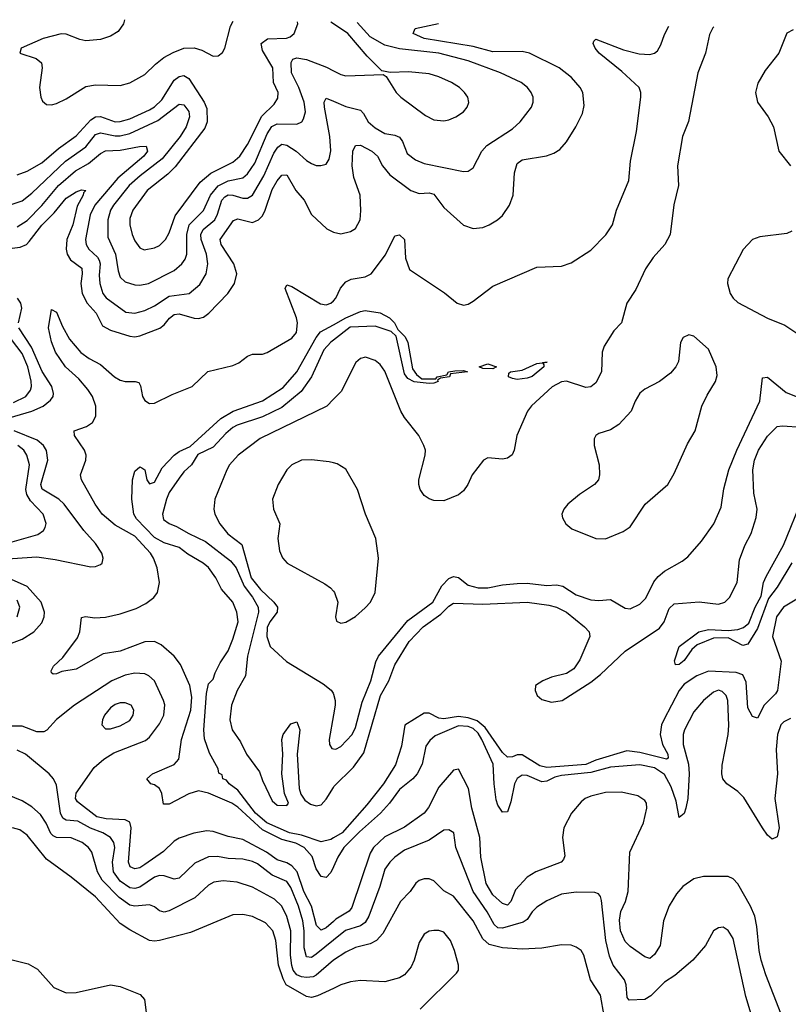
# Model space of a CAD drawing. Header units: inches. Extents: x 1694797 to 1849917, y 907313 to 1017959.
# Tile 441 of 656: x 1748720 to 1751855, y 1013490 to 1017506. Entities that reach past the tile are written whole.
import ezdxf

# ---------------------------------------------------------------- set-up
doc = ezdxf.new("R2010")
doc.units = ezdxf.units.IN
doc.header["$MEASUREMENT"] = 0
doc.layers.add('B7041', color=7, linetype='Continuous')
doc.layers.add('B7051', color=7, linetype='Continuous')

msp = doc.modelspace()

# ---------------------------------------------------------------- linework, layer by layer
at = {"layer": 'B7041', "color": 5}
for points, elevation in [([(1748710, 1016873.7), (1748750, 1016888.9), (1748810, 1016922.4), (1748878.4, 1016981.6), (1748950, 1017033.3), (1749010, 1017097.3), (1749030, 1017110.8), (1749050, 1017111.4), (1749110, 1017090.4), (1749130, 1017091), (1749170, 1017102.4), (1749250, 1017138.6), (1749270, 1017151.1), (1749300.1, 1017179.9), (1749350, 1017259.3), (1749370, 1017274.7), (1749390, 1017278.8), (1749410, 1017266.4), (1749473, 1017170), (1749483.7, 1017143.7), (1749485.2, 1017090), (1749475.4, 1017064.6), (1749354.2, 1016905.8), (1749323.9, 1016876.1), (1749240.1, 1016810), (1749181.2, 1016730), (1749170, 1016695.1), (1749169.6, 1016670), (1749178.4, 1016630), (1749190, 1016604.6), (1749210, 1016576.5), (1749228, 1016568), (1749270, 1016575.4), (1749290, 1016585.8), (1749315.2, 1016610), (1749330, 1016637.4), (1749354, 1016706), (1749456.5, 1016843.6), (1749500, 1016880), (1749590, 1016925.8), (1749618.8, 1016950), (1749650, 1016997.7), (1749707.3, 1017112.7), (1749758.7, 1017161.3), (1749773.8, 1017186.2), (1749774.7, 1017210), (1749755.2, 1017250), (1749753.4, 1017310), (1749710, 1017380.3), (1749705.7, 1017410), (1749731.5, 1017428.5), (1749808.5, 1017431.5), (1749824, 1017436), (1749840.2, 1017450), (1749855, 1017490), (1749853.8, 1017498)], 780), ([(1749148.3, 1017506.5), (1749144.2, 1017490), (1749121.2, 1017458.8), (1749090, 1017439.1), (1749050, 1017425.6), (1748990, 1017420.8), (1748965.5, 1017425.5), (1748910, 1017447.1), (1748890, 1017448.2), (1748815.6, 1017430), (1748726, 1017390), (1748720.5, 1017370), (1748787.6, 1017347.6), (1748808.9, 1017330), (1748812.5, 1017310), (1748801.3, 1017230), (1748806, 1017190), (1748813.7, 1017173.7), (1748830, 1017160.9), (1748850, 1017159.5), (1748870, 1017164.4), (1748910, 1017183.3), (1748990, 1017233.6), (1749030, 1017241.1), (1749130, 1017237.5), (1749170, 1017248.4), (1749230, 1017282.4), (1749274.4, 1017325.6), (1749308.4, 1017351.6), (1749346.8, 1017373.2), (1749390, 1017390.1), (1749432.2, 1017392.2), (1749462.6, 1017382.6), (1749510, 1017357.6), (1749530, 1017358.9), (1749547.2, 1017372.8), (1749557.2, 1017390), (1749579.7, 1017480.3), (1749591.5, 1017501.1)], 820), ([(1750000, 1017489.1), (1749989, 1017496.4)], 760), ([(1748690, 1016754), (1748730, 1016768.1), (1748770, 1016798.7), (1748907.1, 1016930), (1748990, 1016987.5), (1749030, 1017037.6), (1749050, 1017045.1), (1749110, 1017032.3), (1749130, 1017032.3), (1749170, 1017042.1), (1749284.2, 1017095.8), (1749370, 1017161.6), (1749390, 1017159), (1749410, 1017131.3), (1749413.3, 1017110), (1749399.5, 1017070), (1749375.3, 1017030), (1749301.7, 1016938.3), (1749211.4, 1016870), (1749167.3, 1016830), (1749102.9, 1016750), (1749090.9, 1016730), (1749079.1, 1016690), (1749080, 1016620), (1749110.8, 1016550), (1749121.4, 1016481.4), (1749130, 1016455.8), (1749150, 1016437.5), (1749190, 1016424.8), (1749210, 1016423.3), (1749245.6, 1016430), (1749350, 1016483.7), (1749382, 1016510), (1749395.3, 1016530), (1749401.3, 1016550), (1749402.1, 1016630), (1749411.9, 1016670), (1749470, 1016728.6), (1749498.5, 1016790), (1749530, 1016828.8), (1749570, 1016848.5), (1749630, 1016861.6), (1749650, 1016877.8), (1749679.3, 1016920.7), (1749730, 1017041.5), (1749749.1, 1017070.9), (1749770, 1017081), (1749850, 1017079.8), (1749870.5, 1017089.5), (1749878.5, 1017101.5), (1749885.6, 1017130), (1749881, 1017170), (1749859.2, 1017230), (1749828.7, 1017290), (1749827.6, 1017332.4), (1749834.7, 1017345.3), (1749850, 1017350.9), (1749890, 1017343.9), (1749972.3, 1017312.3), (1750000, 1017297.9)], 760), ([(1748710, 1016661), (1748750, 1016687.8), (1748811, 1016749), (1748878.3, 1016830), (1748948.4, 1016890), (1749000.2, 1016919.8), (1749050, 1016960.6), (1749070, 1016971), (1749130, 1016973.8), (1749209.4, 1016989.4), (1749235.5, 1016990), (1749241.3, 1016970), (1749227.1, 1016950), (1749120.2, 1016859.8), (1749026.1, 1016750), (1749007.9, 1016710), (1748988.7, 1016610), (1748991.2, 1016590), (1749002.3, 1016570), (1749037.3, 1016537.3), (1749044.9, 1016524.9), (1749048.7, 1016510), (1749044, 1016464), (1749046.8, 1016430), (1749059.9, 1016390), (1749072.3, 1016372.2), (1749153.4, 1016313.4), (1749190, 1016309.1), (1749230, 1016320.4), (1749270, 1016339.1), (1749330, 1016379.1), (1749411.1, 1016388.9), (1749454.4, 1016425.6), (1749480.7, 1016470), (1749488, 1016510), (1749481.5, 1016550), (1749460.1, 1016610), (1749459.5, 1016630), (1749468.8, 1016650), (1749515.8, 1016690), (1749527.4, 1016712.6), (1749544.6, 1016770), (1749556.5, 1016783.5), (1749570, 1016791.9), (1749590, 1016791.3), (1749630, 1016778.2), (1749650, 1016778.4), (1749670, 1016790.7), (1749716.6, 1016870), (1749757.4, 1016962.6), (1749773, 1016987), (1749790, 1016998.2), (1749810, 1016994), (1749848.1, 1016970), (1749890, 1016931.7), (1749910, 1016919.3), (1749930, 1016912.1), (1749948.7, 1016911.3), (1749970, 1016917.4), (1749982.4, 1016937.6), (1749988.7, 1016971.3), (1749985.3, 1017030), (1749963.1, 1017150), (1749962.3, 1017170), (1749970, 1017186), (1750000, 1017173.5)], 740), ([(1748690, 1016574.1), (1748722, 1016578), (1748747.5, 1016590), (1748759, 1016601), (1748810, 1016668.4), (1748861.1, 1016718.9), (1748910, 1016778.4), (1748950, 1016804.2), (1748972.3, 1016812.3), (1748990, 1016810.3), (1748980.3, 1016799.7), (1748979.5, 1016790), (1748954.8, 1016745.2), (1748937.5, 1016670), (1748912.6, 1016610), (1748909.7, 1016570), (1748913.9, 1016550), (1748926.8, 1016526.8), (1748973.2, 1016493.2), (1748975.1, 1016470), (1748970.1, 1016430.1), (1748975.6, 1016390), (1748995.1, 1016350), (1749031.8, 1016310), (1749058.3, 1016258.3), (1749090, 1016240.5), (1749170, 1016215.4), (1749190, 1016213.4), (1749210, 1016217.1), (1749291.7, 1016248.3), (1749310, 1016261.2), (1749331.5, 1016288.5), (1749350, 1016303.3), (1749370, 1016306.7), (1749431.4, 1016288.6), (1749450, 1016287.5), (1749470, 1016292.8), (1749491.2, 1016308.8), (1749569.8, 1016390), (1749596.5, 1016430), (1749606.3, 1016470), (1749594.3, 1016510), (1749541.4, 1016590), (1749537.8, 1016610), (1749592.3, 1016687.7), (1749610, 1016693.5), (1749670, 1016678.9), (1749694.9, 1016690), (1749710, 1016706.5), (1749721.9, 1016730), (1749750, 1016813.6), (1749770, 1016848.8), (1749790, 1016872.5), (1749810, 1016873), (1749847.1, 1016810), (1749880.2, 1016770), (1749910, 1016711.6), (1749973.5, 1016653.5), (1749999.9, 1016639.8)], 720), ([(1750000, 1014050.4), (1749990, 1014028), (1749970, 1014007.4), (1749950, 1014011.4), (1749930, 1014042.5), (1749912.7, 1014092.7), (1749880.6, 1014130), (1749847.1, 1014147.1), (1749790, 1014162.7), (1749710, 1014201.5), (1749610, 1014294.4), (1749585.7, 1014310), (1749490, 1014350.9), (1749450, 1014360.3), (1749410, 1014349.2), (1749330, 1014306.9), (1749306.6, 1014306.6), (1749299.3, 1014350), (1749290.9, 1014370), (1749270, 1014385.6), (1749255.4, 1014390), (1749238.8, 1014410), (1749261.4, 1014430), (1749350, 1014468.4), (1749369.4, 1014490), (1749380.6, 1014570), (1749418, 1014690), (1749422.3, 1014742.3), (1749414.8, 1014790), (1749376.1, 1014876.1), (1749350.1, 1014910.1), (1749296.8, 1014956.8), (1749270, 1014970.2), (1749230, 1014968.9), (1749130, 1014930.2), (1749060.5, 1014919.5), (1748950, 1014856.6), (1748892.5, 1014847.5), (1748870, 1014838), (1748857.2, 1014837.2), (1748850, 1014842), (1748848.2, 1014850), (1748858.5, 1014870), (1748895.8, 1014904.2), (1748955.7, 1014984.3), (1748965.9, 1015010), (1748972, 1015068), (1748988.5, 1015071.5), (1749026.9, 1015066.9), (1749070, 1015069.1), (1749130, 1015082.7), (1749195, 1015105), (1749235.3, 1015124.7), (1749267.7, 1015150), (1749281.9, 1015170), (1749290.3, 1015210), (1749280.9, 1015270), (1749266.4, 1015310), (1749254, 1015330), (1749190, 1015399.8), (1749110, 1015444.3), (1749056.2, 1015490), (1749027.9, 1015530), (1748972.5, 1015630), (1748968.5, 1015650), (1748989.9, 1015710), (1748991.7, 1015730), (1748984.5, 1015750), (1748943.6, 1015810), (1748942.8, 1015830), (1748993.1, 1015846.8), (1749017.1, 1015862.9), (1749030.9, 1015889.1), (1749031.3, 1015930), (1749016.8, 1015970), (1748997.9, 1015997.9), (1748960.8, 1016040.8), (1748907.6, 1016090), (1748865.8, 1016150), (1748850, 1016191.9), (1748837, 1016250), (1748850, 1016323.8), (1748870, 1016313.6), (1748894.4, 1016254.4), (1748923.2, 1016203.2), (1748968.9, 1016148.9), (1749004.1, 1016124.1), (1749050, 1016100.4), (1749107.5, 1016050), (1749130, 1016036.5), (1749150, 1016030.1), (1749191.2, 1016031.2), (1749206.3, 1016026.3), (1749213.5, 1016013.5), (1749220.5, 1015970), (1749230, 1015952.6), (1749250, 1015940.7), (1749270, 1015942), (1749342.4, 1015977.6), (1749424.2, 1016010), (1749488.2, 1016071.8), (1749590, 1016096.2), (1749613.5, 1016106.5), (1749650, 1016134.2), (1749670, 1016141.7), (1749710, 1016141.9), (1749730, 1016149.4), (1749830, 1016207.4), (1749849.9, 1016230), (1749852.8, 1016270), (1749849.1, 1016290), (1749802.4, 1016410), (1749810, 1016424.4), (1749830, 1016417.8), (1749947.1, 1016347.1), (1749970, 1016343.4), (1749990, 1016349.6), (1750000, 1016359.9)], 680), ([(1748714.9, 1016270), (1748728.7, 1016330), (1748724.5, 1016350), (1748711.7, 1016370)], 720), ([(1748695.3, 1015944.7), (1748744.7, 1015970), (1748764.4, 1015995.6), (1748768.6, 1016010), (1748767.4, 1016032.6), (1748753.8, 1016090), (1748730, 1016145.4), (1748664.9, 1016230)], 740), ([(1748677, 1015883), (1748770, 1015908.9), (1748815.9, 1015930), (1748845.7, 1015954.3), (1748856.6, 1015970), (1748857.9, 1015982.1), (1748851.6, 1016010), (1748811.7, 1016071.7), (1748768.7, 1016170), (1748716.1, 1016250)], 720), ([(1750000, 1014168.5), (1749990, 1014162.4), (1749950, 1014152.4), (1749870, 1014179.5), (1749820.6, 1014190), (1749728.9, 1014230), (1749681.8, 1014270), (1749610, 1014363.6), (1749575.1, 1014390), (1749564.4, 1014404.4), (1749549.4, 1014410), (1749545.6, 1014425.6), (1749532.5, 1014432.5), (1749529.4, 1014450), (1749494.1, 1014514.1), (1749473.5, 1014573.5), (1749471.5, 1014610), (1749482.7, 1014757.3), (1749490, 1014798), (1749510, 1014816), (1749517.4, 1014842.6), (1749537.4, 1014882.6), (1749570, 1014931.5), (1749590, 1014979.6), (1749610.8, 1015050), (1749605.6, 1015090), (1749589.2, 1015130), (1749543.2, 1015183.2), (1749520.2, 1015230), (1749490, 1015271.3), (1749468.9, 1015290), (1749405.9, 1015325.9), (1749370, 1015353.9), (1749310, 1015371.9), (1749270, 1015394.5), (1749196.6, 1015470), (1749185.6, 1015490), (1749177.3, 1015550), (1749180.5, 1015630), (1749190, 1015664.9), (1749210, 1015682.4), (1749218.3, 1015678.3), (1749230.1, 1015670.1), (1749238.7, 1015630), (1749250, 1015613.4), (1749270, 1015619.3), (1749301.7, 1015678.3), (1749349.9, 1015730.1), (1749370, 1015745.1), (1749415, 1015765), (1749540.9, 1015879.1), (1749591.1, 1015910), (1749710, 1015951.8), (1749794.5, 1016005.5), (1749850.3, 1016069.7), (1749929.7, 1016210.3), (1749947.4, 1016232.6), (1750000, 1016262.1)], 660), ([(1750000, 1016199), (1749989.3, 1016190.7), (1749960.4, 1016159.6), (1749910.8, 1016049.2), (1749868.8, 1015990), (1749790, 1015924.5), (1749710, 1015887), (1749607.6, 1015852.4), (1749590, 1015842.4), (1749561.5, 1015818.5), (1749510, 1015763.2), (1749447.4, 1015732.6), (1749421.5, 1015690), (1749390, 1015662.3), (1749370, 1015636), (1749330, 1015578.4), (1749318.6, 1015550), (1749303, 1015490), (1749307.2, 1015467.2), (1749330, 1015450.8), (1749359.7, 1015439.7), (1749410, 1015410.1), (1749478.3, 1015378.3), (1749579.6, 1015299.6), (1749603, 1015270), (1749635.7, 1015195.7), (1749670, 1015150.7), (1749693.3, 1015110), (1749694.3, 1015090), (1749648.8, 1014910), (1749641.6, 1014830), (1749606.7, 1014770), (1749584.7, 1014710), (1749576.8, 1014650), (1749586.8, 1014610), (1749621, 1014561), (1749645.6, 1014510), (1749698.4, 1014438.4), (1749710, 1014402.4), (1749750, 1014319.5), (1749770, 1014302.3), (1749810, 1014301), (1749817.2, 1014310), (1749800.9, 1014350), (1749789.4, 1014430), (1749793.2, 1014510), (1749789, 1014570), (1749795.3, 1014590), (1749825.6, 1014634.4), (1749850, 1014642), (1749862.8, 1014610), (1749852.6, 1014510), (1749859.5, 1014370), (1749867.3, 1014347.3), (1749883.4, 1014323.4), (1749906.4, 1014306.4), (1749930, 1014299.6), (1749950, 1014303.6), (1749970, 1014326.7), (1750000, 1014374.6)], 660), ([(1750000, 1015958.2), (1749972.6, 1015930), (1749701.5, 1015798.5), (1749611.8, 1015730), (1749575.8, 1015690), (1749564.6, 1015670), (1749516.8, 1015550), (1749512.3, 1015510), (1749515.6, 1015490), (1749536.5, 1015450), (1749568.7, 1015408.7), (1749626.3, 1015366.3), (1749664.9, 1015230), (1749702.5, 1015182.5), (1749757.3, 1015130), (1749772.3, 1015110), (1749770.1, 1015090), (1749740.9, 1015050), (1749730, 1015027.3), (1749728, 1014990), (1749742.4, 1014950), (1749808.9, 1014888.9), (1749957.4, 1014797.4), (1749991.2, 1014771.2), (1749998.9, 1014758.9), (1750000, 1014754.9)], 680), ([(1748610, 1015302.9), (1748790, 1015315.8), (1748865.1, 1015305.1), (1749010, 1015274.3), (1749030, 1015275.9), (1749050, 1015284.4), (1749056, 1015290), (1749061.2, 1015310), (1749055.6, 1015330), (1749029.9, 1015370), (1748982.2, 1015422.2), (1748901.8, 1015530), (1748879.6, 1015550), (1748811.5, 1015591.5), (1748806.4, 1015610), (1748834.7, 1015710), (1748829, 1015749), (1748816.7, 1015770), (1748791.3, 1015791.3), (1748697, 1015830)], 720), ([(1748690, 1015376.3), (1748793.7, 1015406.3), (1748816.7, 1015423.3), (1748824.7, 1015435.3), (1748828.7, 1015451.3), (1748816, 1015490), (1748764.3, 1015544.3), (1748748.7, 1015570), (1748745.7, 1015590), (1748759.5, 1015690), (1748749.5, 1015730), (1748736.7, 1015750), (1748712.9, 1015770)], 740), ([(1750000, 1015699), (1749983, 1015703), (1749910, 1015711.1), (1749870, 1015709.1), (1749830, 1015690.7), (1749809.4, 1015670), (1749774, 1015610), (1749751.6, 1015550), (1749754.8, 1015510), (1749781.5, 1015450), (1749773.6, 1015390), (1749780, 1015340), (1749791.8, 1015311.8), (1749811.4, 1015290), (1749965.3, 1015205.3), (1749988.5, 1015188.5), (1750000, 1015174.9)], 720), ([(1748665.2, 1014954.8), (1748730, 1014979.3), (1748777.5, 1015010), (1748810, 1015046.3), (1748819.4, 1015070), (1748820.8, 1015090), (1748807.5, 1015130), (1748750, 1015193.7), (1748624.5, 1015250)], 720), ([(1748709.9, 1015070), (1748721.1, 1015110), (1748710, 1015139)], 740), ([(1750000, 1013828.1), (1749970, 1013801.4), (1749950, 1013792.2), (1749931.3, 1013811.3), (1749910.2, 1013890), (1749878.7, 1013950), (1749851.4, 1014030), (1749830, 1014054.5), (1749810, 1014067.4), (1749770, 1014079.5), (1749726.4, 1014110), (1749630, 1014162), (1749570, 1014174.8), (1749510, 1014194.5), (1749482.9, 1014197.1), (1749430, 1014188.4), (1749370, 1014168.4), (1749350, 1014155.9), (1749306.4, 1014113.6), (1749230, 1014059.9), (1749210, 1014047), (1749190, 1014042.4), (1749171.3, 1014051.3), (1749164.5, 1014070), (1749174.7, 1014210), (1749170, 1014233.7), (1749150, 1014241.9), (1749073.2, 1014246.8), (1749034.7, 1014254.7), (1748956.1, 1014316.1), (1748948.2, 1014330), (1748950, 1014351.1), (1749023.8, 1014456.2), (1749063, 1014490), (1749104.3, 1014515.7), (1749234, 1014566), (1749250, 1014579.5), (1749290, 1014633.6), (1749307.5, 1014670), (1749311.6, 1014711.6), (1749307, 1014730), (1749270, 1014808.9), (1749247.6, 1014830), (1749230, 1014837.5), (1749190, 1014840.3), (1749150, 1014832.5), (1749096.6, 1014810), (1748943.5, 1014710), (1748870, 1014651.2), (1748831.5, 1014608.5), (1748818.4, 1014601.6), (1748790, 1014601.2), (1748730, 1014624.3), (1748690, 1014624.7)], 720), ([(1750000, 1014670.8), (1749982.8, 1014570), (1749983.8, 1014550), (1749993.4, 1014533.4), (1750000, 1014532.1)], 680), ([(1750000, 1013751.4), (1749930, 1013694), (1749910, 1013681.4), (1749890, 1013683.4), (1749880.6, 1013720.6), (1749880.3, 1013790), (1749875.2, 1013830), (1749857.2, 1013890), (1749826.5, 1013966.5), (1749810, 1013990.8), (1749750, 1014016.3), (1749690, 1014062.8), (1749670, 1014072.3), (1749630, 1014081.7), (1749570, 1014084.7), (1749526.4, 1014093.6), (1749490, 1014092.2), (1749434.2, 1014065.8), (1749370, 1014004.9), (1749350, 1014000.6), (1749310, 1014013.5), (1749290, 1014015.3), (1749270, 1014008.8), (1749210, 1013967.7), (1749190, 1013962.2), (1749170, 1013964.5), (1749130, 1013993), (1749102.3, 1014030), (1749099, 1014070), (1749108.6, 1014130), (1749104.6, 1014150), (1749091.2, 1014170), (1749059.8, 1014190), (1749008.7, 1014208.7), (1748956.9, 1014236.9), (1748910, 1014240.9), (1748895.5, 1014250), (1748886.7, 1014270), (1748870, 1014383.7), (1748858.2, 1014410), (1748841, 1014430), (1748744.5, 1014510), (1748710, 1014526.4)], 740), ([(1750000, 1013670.1), (1749999.8, 1013670), (1749930, 1013608.6), (1749917.4, 1013602.6), (1749890, 1013599.2), (1749870, 1013602.6), (1749850, 1013610.3), (1749835.6, 1013630), (1749830, 1013647.8), (1749825.3, 1013690), (1749826.7, 1013790), (1749810, 1013848.9), (1749790, 1013889.8), (1749759.6, 1013919.6), (1749670, 1013968.1), (1749607.9, 1013988), (1749550, 1013993.5), (1749511.6, 1013988.4), (1749490, 1013975.9), (1749435.2, 1013924.8), (1749330, 1013871), (1749310, 1013865.9), (1749290, 1013871.3), (1749270, 1013887.8), (1749250, 1013895.2), (1749190, 1013891), (1749170, 1013894.7), (1749125.6, 1013925.6), (1749056.3, 1013996.3), (1749037.2, 1014030), (1749014.3, 1014110), (1749000.6, 1014130), (1748974.6, 1014150), (1748930, 1014169.3), (1748870, 1014169.9), (1748857.2, 1014177.2), (1748847.1, 1014187.1), (1748828.5, 1014228.5), (1748804.8, 1014264.8), (1748770, 1014296.1), (1748730, 1014320.2), (1748670, 1014344.8)], 760), ([(1750000, 1013555), (1749935.2, 1013524.8), (1749910, 1013517.6), (1749890, 1013521.7), (1749807.6, 1013570), (1749794.4, 1013594.4), (1749776.2, 1013650), (1749765.2, 1013750), (1749752.8, 1013790), (1749722.2, 1013822.2), (1749670, 1013848.1), (1749630, 1013856.8), (1749590, 1013855.3), (1749417.3, 1013782.7), (1749290, 1013749.9), (1749270, 1013747.4), (1749250, 1013751), (1749170, 1013793.3), (1749130, 1013819.9), (1749030, 1013928.3), (1748930, 1014009.1), (1748830, 1014081.6), (1748750, 1014179.8), (1748721.2, 1014201.2), (1748690.4, 1014210.5)], 780), ([(1748595.2, 1013695.2), (1748754.7, 1013654.7), (1748793.4, 1013633.4), (1748858.8, 1013558.8), (1748910, 1013537.3), (1748950, 1013538.6), (1749090, 1013569.4), (1749130, 1013563), (1749212.2, 1013530), (1749229, 1013509), (1749250, 1013350.8)], 780)]:
    msp.add_lwpolyline(points, dxfattribs=dict(at, elevation=elevation))
at = {"layer": 'B7041', "color": 5, "elevation": 740}
msp.add_lwpolyline([(1749150, 1014720.3), (1749130, 1014720.3), (1749110, 1014713.7), (1749090, 1014699.3), (1749066.7, 1014670), (1749058, 1014650), (1749055.3, 1014630), (1749070, 1014614), (1749090, 1014613.4), (1749130, 1014626), (1749170, 1014648.4), (1749183.1, 1014670), (1749185.1, 1014690), (1749174.3, 1014710)], close=True, dxfattribs=at)
at = {"layer": 'B7051', "color": 5}
for points, elevation in [([(1749999.9, 1016639.8), (1750030, 1016633.5), (1750070, 1016642), (1750090, 1016655), (1750109.3, 1016690), (1750112.3, 1016727.7), (1750109.1, 1016790), (1750083.3, 1016863.3), (1750076.3, 1016910), (1750078.8, 1016970), (1750090, 1016993.8), (1750110, 1016994.8), (1750156.6, 1016970), (1750179.8, 1016950), (1750200.4, 1016910), (1750230, 1016874.1), (1750316.2, 1016810), (1750350, 1016796.8), (1750390, 1016800.4), (1750410, 1016794.6), (1750450, 1016741), (1750530, 1016668.4), (1750570, 1016654.5), (1750610, 1016659.4), (1750635.8, 1016670), (1750669.7, 1016690), (1750690, 1016708.2), (1750718.6, 1016750), (1750732.8, 1016790), (1750738.3, 1016881.7), (1750750, 1016919.5), (1750770, 1016934.5), (1750869.1, 1016950.9), (1750898.3, 1016961.7), (1750923, 1016977), (1750950, 1017008.5), (1750988.7, 1017070), (1751015.7, 1017124.3), (1751022.9, 1017157.1), (1751016.8, 1017210), (1751006.2, 1017230), (1750971.5, 1017270), (1750920.3, 1017310), (1750799.3, 1017370), (1750770, 1017377.2), (1750650, 1017375.6), (1750570, 1017397.6), (1750369.7, 1017429.7), (1750324.7, 1017450), (1750333.6, 1017470), (1750429.1, 1017491.1)], 720), ([(1750000, 1017173.5), (1750050, 1017152.8), (1750110, 1017137.7), (1750123.2, 1017123.2), (1750141.1, 1017090), (1750170, 1017064.8), (1750210, 1017042.3), (1750250, 1017035.3), (1750270, 1017026.7), (1750281.3, 1017010), (1750301.2, 1016961.2), (1750334.2, 1016934.2), (1750370, 1016919.8), (1750530, 1016886.7), (1750550, 1016888.9), (1750570, 1016902.4), (1750605.5, 1016970), (1750626.2, 1016993.8), (1750730, 1017061), (1750761.4, 1017090), (1750807.3, 1017150), (1750815.1, 1017170), (1750815.1, 1017190), (1750806.9, 1017210), (1750791.2, 1017230), (1750765.6, 1017250), (1750682, 1017290), (1750550, 1017339.3), (1750430, 1017369.6), (1750270, 1017387.5), (1750210, 1017402.5), (1750150, 1017437.1), (1750096.4, 1017495.1)], 740), ([(1750000, 1017297.9), (1750030, 1017282.3), (1750050, 1017277.5), (1750202.8, 1017282.8), (1750214.4, 1017274.4), (1750256.4, 1017210), (1750274.4, 1017190), (1750376, 1017116), (1750410, 1017098.5), (1750450, 1017093.8), (1750470, 1017098.5), (1750499.5, 1017110), (1750530, 1017130.4), (1750545.1, 1017150), (1750551.8, 1017168.2), (1750548.3, 1017190), (1750535.1, 1017210), (1750513.7, 1017230), (1750482, 1017250), (1750430, 1017274), (1750390, 1017285.2), (1750305.7, 1017294.3), (1750231.1, 1017291.1), (1750198, 1017298), (1750137.9, 1017357.9), (1750058.7, 1017450), (1750000, 1017489.1)], 760), ([(1750000, 1016359.9), (1750009.9, 1016370.1), (1750028.3, 1016411.7), (1750050, 1016437.3), (1750072.1, 1016447.9), (1750130, 1016457.6), (1750154.2, 1016470), (1750212.1, 1016547.9), (1750250, 1016624.3), (1750270, 1016629.4), (1750289.4, 1016610), (1750293.7, 1016533.7), (1750310, 1016488.1), (1750452.7, 1016392.7), (1750505, 1016350), (1750530, 1016342.1), (1750550, 1016346), (1750570, 1016358), (1750650, 1016419.8), (1750830, 1016497.1), (1750930, 1016500.6), (1750970, 1016514.4), (1751050, 1016566.5), (1751110.7, 1016629.3), (1751138.2, 1016670), (1751154.4, 1016730), (1751204.5, 1016850), (1751211.2, 1016930), (1751235.7, 1017050), (1751253.2, 1017190), (1751254, 1017210), (1751246.6, 1017230), (1751175.7, 1017295.7), (1751083.8, 1017370), (1751067.6, 1017390), (1751059.5, 1017410), (1751061.6, 1017418.4), (1751070, 1017426.8), (1751183.6, 1017383.6), (1751247.1, 1017367.1), (1751290, 1017363.8), (1751310, 1017369.4), (1751321.2, 1017378.8), (1751336.1, 1017403.9), (1751350, 1017446.7), (1751367.4, 1017479.9)], 680), ([(1751551.6, 1017477.7), (1751547.2, 1017472.8), (1751533.3, 1017446.7), (1751518.1, 1017370), (1751486, 1017290), (1751448.4, 1017091.6), (1751423.6, 1017030), (1751403.9, 1016910), (1751407.2, 1016830), (1751388.5, 1016751.5), (1751373.1, 1016630), (1751352.3, 1016590), (1751303.8, 1016536.2), (1751272.4, 1016490), (1751233.5, 1016406.5), (1751196.3, 1016350), (1751175.3, 1016270), (1751143.3, 1016236.7), (1751104.8, 1016175.2), (1751096.5, 1016150), (1751093.2, 1016070), (1751070, 1016024.9), (1751050, 1016009), (1751030, 1016006.3), (1750950, 1016032.3), (1750930, 1016029.6), (1750891.6, 1016008.4), (1750808.3, 1015931.7), (1750791.9, 1015910), (1750748.1, 1015810), (1750737.7, 1015750), (1750728.7, 1015731.3), (1750710, 1015718.4), (1750690, 1015714), (1750630, 1015718.9), (1750612.2, 1015710), (1750565.2, 1015650), (1750548, 1015610), (1750530, 1015584.2), (1750510, 1015568.2), (1750450, 1015544.2), (1750410, 1015544.7), (1750390, 1015552.4), (1750370, 1015566), (1750354, 1015590), (1750347.8, 1015610), (1750347.8, 1015630), (1750374.8, 1015730), (1750375.3, 1015750), (1750369.1, 1015770), (1750348.6, 1015810), (1750290, 1015883.4), (1750274.2, 1015910), (1750210, 1016073), (1750190, 1016100.2), (1750170, 1016116.4), (1750130.8, 1016129.2), (1750110, 1016124.1), (1750091.4, 1016108.6), (1750030.9, 1015990), (1750000, 1015958.2)], 680), ([(1751875.5, 1017464.5), (1751850, 1017451.1), (1751816.9, 1017370), (1751761.2, 1017298.8), (1751731.8, 1017248.2), (1751722, 1017210), (1751730.2, 1017170), (1751773, 1017110), (1751795.1, 1017070), (1751816.2, 1016970), (1751864.9, 1016910)], 720), ([(1751870, 1016644), (1751850, 1016634.8), (1751739.7, 1016620.3), (1751710, 1016609.6), (1751671.2, 1016568.8), (1751608.3, 1016450), (1751607, 1016430), (1751618.1, 1016390), (1751630.2, 1016370), (1751650, 1016352.9), (1751770, 1016288.6), (1751840.8, 1016260.7), (1751890, 1016227.3)], 720), ([(1750000, 1016262.1), (1750050, 1016290.1), (1750110, 1016315.7), (1750130, 1016320.4), (1750190.4, 1016310.4), (1750229.3, 1016290), (1750248.5, 1016270), (1750262.2, 1016242.2), (1750292.8, 1016212.8), (1750303.5, 1016190), (1750322.6, 1016082.6), (1750339.3, 1016059.3), (1750361, 1016041), (1750418.3, 1016041.7), (1750422.9, 1016050), (1750462, 1016058), (1750469.6, 1016070), (1750494.5, 1016074.5), (1750530, 1016076), (1750546.8, 1016070), (1750478, 1016062), (1750473, 1016050), (1750436.1, 1016043.9), (1750424, 1016036), (1750426.7, 1016030), (1750410, 1016023.9), (1750390, 1016021.8), (1750329.5, 1016029.5), (1750303.5, 1016043.5), (1750290, 1016062), (1750255.8, 1016215.8), (1750235, 1016235), (1750170, 1016256.4), (1750067.9, 1016252.1), (1750000, 1016199)], 660), ([(1750000, 1014532.1), (1750010, 1014530.2), (1750030, 1014541.9), (1750075.9, 1014590), (1750090, 1014619.7), (1750117.1, 1014722.9), (1750151.9, 1014810), (1750172.4, 1014887.6), (1750184, 1014910), (1750303.8, 1015056.2), (1750404.9, 1015130), (1750442.6, 1015197.4), (1750470, 1015227.6), (1750490, 1015235.1), (1750510, 1015231.4), (1750550, 1015199.3), (1750590, 1015188.3), (1750630, 1015189), (1750690, 1015201.4), (1750750, 1015206.6), (1750790, 1015208.2), (1750870, 1015197.8), (1750910, 1015201.3), (1750935.2, 1015195.2), (1750990, 1015160.8), (1751050, 1015140.6), (1751083, 1015137), (1751130, 1015142), (1751190, 1015106), (1751210, 1015103.9), (1751250, 1015122.9), (1751273.6, 1015146.4), (1751307.1, 1015212.9), (1751324.3, 1015235.7), (1751350, 1015256.6), (1751422.5, 1015297.5), (1751445, 1015315), (1751500.7, 1015379.3), (1751552.2, 1015450), (1751582.2, 1015517.8), (1751592.5, 1015592.5), (1751612.7, 1015670), (1751645.4, 1015750), (1751739.3, 1015950), (1751750, 1016046), (1751770, 1016048.4), (1751846.2, 1015986.2), (1751930, 1015953.1)], 680), ([(1750000, 1014374.6), (1750002.1, 1014377.9), (1750082, 1014458), (1750124.2, 1014515.8), (1750192.1, 1014750), (1750225.3, 1014810), (1750250, 1014875), (1750309, 1014970), (1750365.6, 1015030), (1750438, 1015082), (1750470, 1015113.6), (1750490, 1015126.5), (1750610, 1015121.8), (1750790, 1015130.1), (1750878.2, 1015118.2), (1750910, 1015110.1), (1750950, 1015090.1), (1751024.7, 1015030), (1751043.2, 1015010), (1751045.2, 1014990), (1751004.8, 1014895.2), (1750981.2, 1014858.8), (1750950, 1014838.9), (1750890, 1014824), (1750854, 1014810), (1750823.8, 1014790), (1750822.6, 1014770), (1750830.4, 1014750), (1750850, 1014734), (1750890, 1014722.6), (1750932.7, 1014730), (1751050, 1014804.2), (1751090, 1014834.9), (1751189.5, 1014930.5), (1751330, 1015024.8), (1751349.3, 1015050), (1751370, 1015104), (1751390, 1015124.3), (1751491.8, 1015131.8), (1751570, 1015122.9), (1751596.3, 1015130), (1751615.5, 1015150), (1751646.2, 1015210), (1751656.8, 1015303.2), (1751678.5, 1015361.5), (1751704.4, 1015410), (1751724.1, 1015475.9), (1751727.8, 1015510), (1751714.7, 1015574.7), (1751711.3, 1015670), (1751717.8, 1015710), (1751733.2, 1015750), (1751770, 1015807.2), (1751810, 1015847.1), (1751830, 1015850.2), (1751910, 1015844.6)], 660), ([(1750000, 1015174.9), (1750004.2, 1015170), (1750017.6, 1015130), (1750008.9, 1015070), (1750012.7, 1015052.7), (1750030, 1015044.2), (1750050, 1015049.1), (1750090, 1015072.3), (1750130, 1015107.2), (1750150.7, 1015130), (1750170.8, 1015170), (1750183.5, 1015310), (1750172.8, 1015390), (1750131.2, 1015490), (1750098.7, 1015590), (1750050, 1015673), (1750015.4, 1015695.4), (1750000, 1015699)], 720), ([(1751870, 1015290.7), (1751810, 1015191.4), (1751774.5, 1015145.5), (1751730, 1015023.7), (1751690, 1014959.7), (1751670, 1014953.5), (1751610, 1014984.4), (1751550, 1014983.7), (1751483.4, 1014956.6), (1751462.3, 1014937.7), (1751430, 1014892.4), (1751410, 1014876.4), (1751394.6, 1014874.6), (1751391.8, 1014891.8), (1751409.8, 1014950), (1751490, 1015010.1), (1751530, 1015019.4), (1751610, 1015015.1), (1751650, 1015018.3), (1751672.3, 1015027.7), (1751695, 1015045), (1751720.5, 1015110), (1751744.7, 1015155.3), (1751754.8, 1015210), (1751764.5, 1015235.5), (1751836.4, 1015363.6), (1751913.1, 1015553.1)], 640), ([(1751890, 1015142.9), (1751836, 1015110), (1751807.5, 1015070), (1751791.1, 1014990), (1751826.9, 1014890), (1751811.8, 1014770), (1751803.7, 1014756.3), (1751757.4, 1014710), (1751730, 1014657.6), (1751710, 1014664), (1751690, 1014699.5), (1751683.9, 1014803.9), (1751670, 1014834.3), (1751643.3, 1014843.3), (1751530, 1014849.1), (1751482.6, 1014830), (1751430, 1014795.3), (1751409.7, 1014770), (1751347.7, 1014650), (1751338.2, 1014630), (1751332.2, 1014590), (1751342.5, 1014550), (1751364.6, 1014510), (1751365.3, 1014494.7), (1751358.8, 1014490), (1751250, 1014517.7), (1751196.2, 1014523.8), (1751070, 1014485.8), (1751030, 1014468.9), (1750870, 1014456.1), (1750842.2, 1014462.2), (1750770, 1014508.3), (1750750, 1014508.1), (1750730, 1014498.9), (1750710, 1014498), (1750690, 1014516.9), (1750619, 1014619), (1750586.5, 1014646.5), (1750550, 1014659.1), (1750510, 1014663.9), (1750450, 1014654.1), (1750430, 1014657.6), (1750390, 1014677.5), (1750370, 1014677.3), (1750291.4, 1014628.6), (1750277.4, 1014542.6), (1750253.3, 1014466.7), (1750204.2, 1014390), (1750136.2, 1014303.8), (1750035.2, 1014190), (1750000, 1014168.5)], 660), ([(1751863.8, 1014656.2), (1751837.4, 1014642.6), (1751825.5, 1014630), (1751811.5, 1014590), (1751805.4, 1014530), (1751811.2, 1014430), (1751800.7, 1014330), (1751817.6, 1014210), (1751810, 1014173.2), (1751790, 1014163.6), (1751770, 1014180.5), (1751750, 1014209.7), (1751674, 1014334), (1751650, 1014358.3), (1751605.3, 1014390), (1751588.7, 1014410), (1751583.7, 1014430), (1751585.4, 1014465.4), (1751610.4, 1014590), (1751613.1, 1014626.9), (1751608.6, 1014730), (1751601.3, 1014750), (1751586.1, 1014766.1), (1751570, 1014770.9), (1751550, 1014763.9), (1751509.4, 1014730), (1751470, 1014683.1), (1751432.6, 1014610), (1751427, 1014590), (1751427.2, 1014550), (1751448.3, 1014470), (1751451.6, 1014430), (1751445.1, 1014330), (1751437.8, 1014290), (1751430, 1014268.5), (1751410, 1014252), (1751398.2, 1014318.2), (1751377.3, 1014377.3), (1751350, 1014427.8), (1751310, 1014454.5), (1751250, 1014466.6), (1751130, 1014456.8), (1751050, 1014435.3), (1750930, 1014423.8), (1750903.1, 1014416.9), (1750870, 1014400.5), (1750850, 1014398), (1750790, 1014424), (1750770, 1014425.1), (1750750, 1014410.5), (1750738.9, 1014390), (1750723.5, 1014316.5), (1750710, 1014275.4), (1750690, 1014273.6), (1750670, 1014302.2), (1750664.2, 1014324.2), (1750655, 1014390), (1750651.6, 1014470), (1750605, 1014570), (1750590, 1014596.7), (1750570, 1014615.5), (1750550, 1014623.9), (1750510, 1014625.7), (1750414.6, 1014585.4), (1750393.5, 1014566.5), (1750377.2, 1014542.8), (1750362, 1014470), (1750342, 1014430), (1750324.4, 1014410), (1750270, 1014366.2), (1750229.3, 1014310), (1750192.1, 1014270), (1750105.9, 1014194.1), (1750042.1, 1014130), (1750017.7, 1014090), (1750000, 1014050.4)], 680), ([(1750000, 1014754.9), (1750006.9, 1014730), (1750006.7, 1014710), (1750000, 1014670.8)], 680), ([(1751826.1, 1013450), (1751763.1, 1013610), (1751745.3, 1013670), (1751736.2, 1013710), (1751727.5, 1013807.5), (1751719.1, 1013850), (1751701.7, 1013890), (1751650, 1013981.2), (1751630, 1014002.2), (1751610, 1014011.8), (1751510, 1014012), (1751470, 1014001.5), (1751425.8, 1013970), (1751399.4, 1013940.6), (1751370, 1013891.1), (1751346.4, 1013830), (1751333, 1013730), (1751310, 1013692.9), (1751290, 1013676.8), (1751270, 1013684.2), (1751210, 1013725.8), (1751190, 1013746), (1751170.7, 1013790), (1751166.4, 1013833.6), (1751171.7, 1013868.3), (1751191.1, 1013910), (1751201.7, 1013950), (1751209.2, 1014110), (1751264.4, 1014230), (1751279, 1014290), (1751276.4, 1014310), (1751270, 1014321.2), (1751241.1, 1014341.1), (1751174.9, 1014354.9), (1751110, 1014354.2), (1751050, 1014339.6), (1751027.1, 1014330), (1751010, 1014316.5), (1750971, 1014270), (1750939.3, 1014210), (1750934.2, 1014170), (1750943.8, 1014096.2), (1750938.6, 1014081.4), (1750928.7, 1014070), (1750826, 1014030), (1750790, 1014008.3), (1750742.9, 1013957.1), (1750724.1, 1013910), (1750710, 1013894.6), (1750690, 1013901.2), (1750650, 1013936.7), (1750622.3, 1013982.3), (1750600.8, 1014090), (1750596.5, 1014170), (1750563.9, 1014290), (1750550.8, 1014370), (1750510, 1014449.7), (1750490, 1014444.5), (1750430, 1014375.8), (1750387.4, 1014292.6), (1750369.8, 1014270.2), (1750290, 1014212.4), (1750210, 1014173.3), (1750163.3, 1014130), (1750150, 1014107), (1750075.2, 1013884.8), (1750063.9, 1013870), (1750010, 1013837), (1750000, 1013828.1)], 720), ([(1751704.6, 1013450), (1751681.8, 1013521.8), (1751630, 1013758), (1751610, 1013791.5), (1751590, 1013804.2), (1751570, 1013802.4), (1751550.6, 1013790), (1751517, 1013730), (1751466.3, 1013670), (1751392.4, 1013607.6), (1751350, 1013580.7), (1751295.1, 1013524.9), (1751270, 1013509), (1751206.6, 1013506.6), (1751198, 1013518), (1751193.9, 1013570), (1751186.9, 1013590), (1751140.5, 1013650), (1751125.8, 1013685.8), (1751111.7, 1013750), (1751093.7, 1013913.7), (1751089.8, 1013929.8), (1751081, 1013941), (1751066.5, 1013946.5), (1750990, 1013947.5), (1750930, 1013939.4), (1750870, 1013912.1), (1750830, 1013885.8), (1750810, 1013867.2), (1750790, 1013835.9), (1750774.5, 1013825.5), (1750690, 1013800.7), (1750670, 1013802.5), (1750655.3, 1013815.3), (1750627.1, 1013867.1), (1750569.9, 1013950), (1750499.4, 1014130), (1750491.1, 1014190), (1750470, 1014202.4), (1750450, 1014200.4), (1750390, 1014160.2), (1750290, 1014119), (1750250.9, 1014090), (1750229.4, 1014070), (1750210, 1014041.7), (1750189.1, 1013970), (1750144.2, 1013850), (1750130, 1013823.6), (1750110.1, 1013809.9), (1750048.7, 1013791.3), (1750000, 1013751.4)], 740), ([(1751103.7, 1013443.7), (1751090, 1013527.3), (1751048.2, 1013590), (1751020.9, 1013690), (1751010, 1013709.6), (1750990, 1013723), (1750970, 1013731.1), (1750930, 1013733.1), (1750850, 1013718.8), (1750770, 1013715.4), (1750690, 1013720.4), (1750634.7, 1013734.7), (1750610, 1013756.8), (1750569.4, 1013830), (1750490, 1013930.6), (1750450, 1013953), (1750410, 1013993.3), (1750390, 1014002.3), (1750370, 1014001.5), (1750350, 1013995), (1750336.4, 1013983.6), (1750312.7, 1013950), (1750273.9, 1013910), (1750201.6, 1013778.4), (1750176, 1013750), (1750150, 1013736.6), (1750090, 1013721.9), (1750050, 1013702.6), (1750000, 1013670.1)], 760), ([(1750354, 1013470), (1750502.6, 1013617.4), (1750509.6, 1013630), (1750509.7, 1013650), (1750494.4, 1013710), (1750477.6, 1013750), (1750450, 1013784), (1750430, 1013790.8), (1750409.1, 1013790.9), (1750390, 1013788.2), (1750370, 1013775.6), (1750350, 1013742), (1750329.3, 1013670.7), (1750316.8, 1013643.2), (1750290.3, 1013610), (1750270, 1013598.4), (1750210, 1013581.1), (1750110, 1013586.8), (1750070, 1013581.6), (1750030, 1013569), (1750000, 1013555)], 780)]:
    msp.add_lwpolyline(points, dxfattribs=dict(at, elevation=elevation))
for points, elevation in [([(1751450, 1016221.5), (1751426.7, 1016210), (1751416.2, 1016190), (1751408.1, 1016111.9), (1751397, 1016090), (1751375.3, 1016064.7), (1751330.4, 1016030), (1751270, 1015999), (1751250, 1015983.1), (1751230.2, 1015950), (1751214.9, 1015910), (1751164.7, 1015855.3), (1751130, 1015833.6), (1751082.2, 1015817.8), (1751070.4, 1015810), (1751063, 1015797), (1751063.1, 1015770), (1751084.4, 1015690), (1751085.8, 1015650), (1751080.9, 1015630), (1751064.9, 1015610), (1751003.7, 1015570), (1750955.8, 1015530), (1750940.3, 1015510), (1750932.2, 1015490), (1750933.8, 1015473.8), (1750948.2, 1015450), (1750973, 1015430), (1751070, 1015390.2), (1751110, 1015389.3), (1751181.4, 1015418.6), (1751210, 1015437.7), (1751271.8, 1015530), (1751363.5, 1015610), (1751390, 1015655.6), (1751443.9, 1015776.1), (1751475.9, 1015830), (1751503.2, 1015930), (1751524.7, 1015975.3), (1751558.9, 1016030), (1751565.4, 1016054.6), (1751561.3, 1016090), (1751530, 1016162.3), (1751470, 1016215.1)], 720), ([(1750750, 1016038.9), (1750730, 1016043.5), (1750714, 1016050), (1750716, 1016064), (1750722, 1016070), (1750770, 1016076.3), (1750830, 1016104.6), (1750872, 1016110), (1750852.7, 1016107.3), (1750858.8, 1016098.8), (1750857.6, 1016090), (1750810, 1016051.2), (1750790, 1016043.7)], 660), ([(1750650, 1016082.6), (1750610, 1016083.5), (1750594, 1016090), (1750630, 1016103.1), (1750664.9, 1016090)], 660)]:
    msp.add_lwpolyline(points, close=True, dxfattribs=dict(at, elevation=elevation))

doc.saveas('drawing.dxf')
